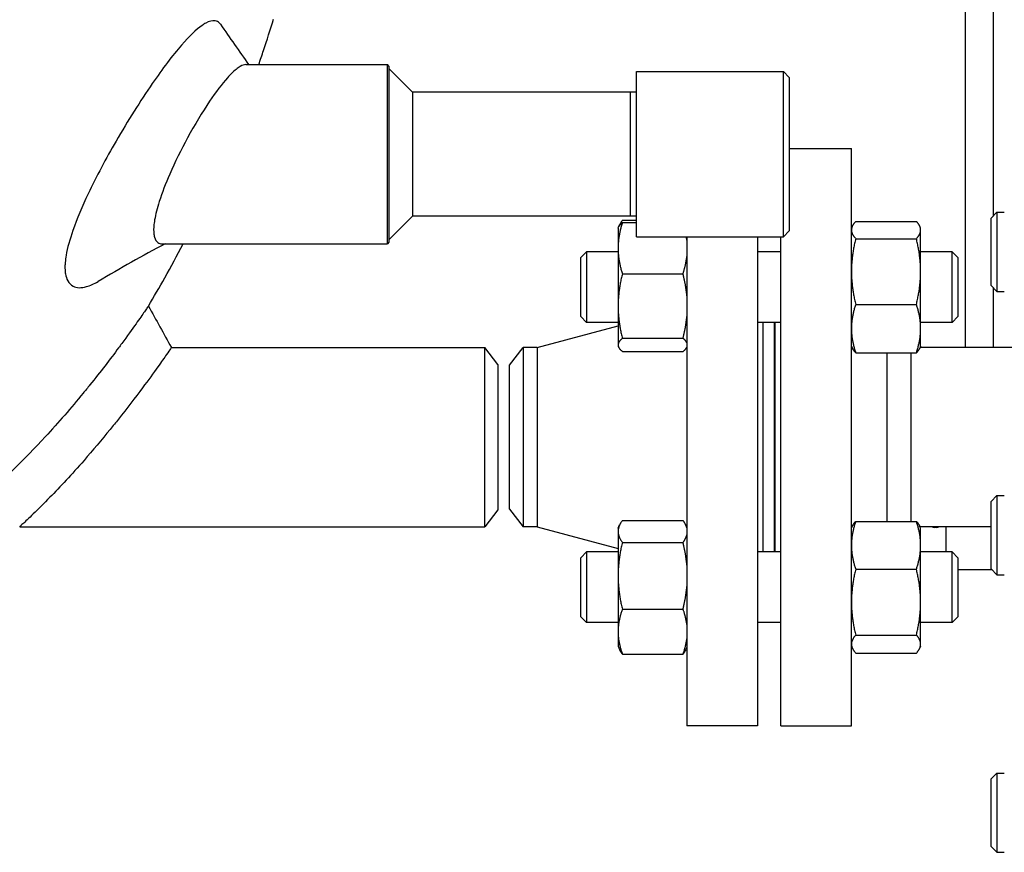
# Model space of a CAD drawing. Header units: inches. Extents: x 24 to 1128, y -94 to 748.
# Tile 368 of 546: x 702.16 to 712.6, y 137.66 to 146.49. Entities that reach past the tile are written whole.
import ezdxf

# ---------------------------------------------------------------- set-up
doc = ezdxf.new("R2010")
doc.units = ezdxf.units.IN
doc.header["$LTSCALE"] = 32
doc.header["$MEASUREMENT"] = 0
doc.layers.add('Visible (ANSI)', color=7, linetype='Continuous', lineweight=30)

msp = doc.modelspace()

# ---------------------------------------------------------------- linework, layer by layer
at = {"layer": 'Visible (ANSI)'}
for p, q in [((712.18029, 155.06055), (712.18029, 143.01288)), ((712.48029, 144.41112), (712.48029, 155.06055)), ((704.55468, 146.01287), (706.0559, 146.01287)), ((706.07152, 145.99725), (706.0559, 146.01287)), ((706.0559, 144.11287), (706.0559, 146.01287)), ((706.07152, 145.99725), (706.07152, 144.1285)), ((706.32152, 145.72037), (706.07152, 145.97037)), ((708.69652, 145.93787), (710.25402, 145.93787)), ((708.69652, 144.18787), (708.69652, 145.93787)), ((710.31652, 145.87537), (710.25402, 145.93787)), ((710.25402, 144.18787), (710.25402, 145.93787)), ((710.31652, 145.87537), (710.31652, 144.25037)), ((708.63402, 145.72037), (706.32152, 145.72037)), ((706.32152, 145.72037), (706.32152, 144.40537)), ((708.69652, 145.71874), (708.63402, 145.72037)), ((708.63402, 144.40537), (708.63402, 145.72037)), ((710.31652, 145.12287), (710.97529, 145.12287)), ((710.97529, 139.00287), (710.97529, 145.12287)), ((706.32152, 144.40537), (706.07152, 144.15537)), ((708.63402, 144.40537), (706.32152, 144.40537)), ((708.69652, 144.40701), (708.63402, 144.40537)), ((712.45529, 144.38613), (712.51779, 144.44863)), ((712.45529, 143.67113), (712.45529, 144.38613)), ((712.51779, 144.44863), (712.51779, 143.60863)), ((712.51779, 144.44863), (712.59629, 144.44863)), ((708.50129, 144.27886), (708.50694, 144.29098)), ((708.50694, 144.29098), (708.51773, 144.31412)), ((708.54638, 144.36183), (708.69652, 144.36183)), ((708.54638, 144.33702), (708.69652, 144.33702)), ((710.97529, 144.27886), (710.98513, 144.29997)), ((711.02038, 144.34992), (711.66421, 144.34992)), ((711.70929, 144.27886), (711.69945, 144.29997)), ((708.50129, 144.27886), (708.50129, 144.06548)), ((708.69652, 144.18787), (710.25402, 144.18787)), ((709.23029, 144.18787), (709.23029, 139.00287)), ((709.98029, 144.18787), (709.98029, 139.00287)), ((710.22529, 139.00287), (710.22529, 144.18787)), ((710.31652, 144.25037), (710.25402, 144.18787)), ((711.70929, 144.25845), (711.70929, 144.27886)), ((711.70929, 143.81896), (711.70929, 144.25845)), ((703.66573, 144.11287), (706.0559, 144.11287)), ((706.07152, 144.1285), (706.0559, 144.11287)), ((711.02038, 144.16698), (711.66421, 144.16698)), ((708.10529, 143.96636), (708.16779, 144.02886)), ((708.10529, 143.34136), (708.10529, 143.96636)), ((708.16779, 144.02886), (708.16779, 143.27886)), ((708.50129, 144.02886), (708.16779, 144.02886)), ((708.50129, 144.06548), (708.50129, 143.45236)), ((710.22529, 144.02886), (709.98029, 144.02886)), ((712.04279, 144.02886), (711.70929, 144.02886)), ((712.10529, 143.96636), (712.04279, 144.02886)), ((712.04279, 143.27886), (712.04279, 144.02886)), ((712.10529, 143.96636), (712.10529, 143.34136)), ((708.54638, 143.79394), (709.19021, 143.79394)), ((711.70929, 143.21437), (711.70929, 143.81896)), ((712.45529, 143.67113), (712.51779, 143.60863)), ((712.48029, 143.01288), (712.48029, 143.64613)), ((712.51779, 143.60863), (712.59629, 143.60863)), ((708.50129, 143.45236), (708.50129, 143.04075)), ((711.02038, 143.47093), (711.66421, 143.47093)), ((708.10529, 143.34136), (708.16779, 143.27886)), ((712.10529, 143.34136), (712.04279, 143.27886)), ((707.64251, 143.01287), (708.50129, 143.24274)), ((708.50129, 143.27886), (708.16779, 143.27886)), ((710.22529, 143.27886), (709.98029, 143.27886)), ((710.04029, 140.84688), (710.04029, 143.27886)), ((710.16029, 140.84688), (710.16029, 143.27886)), ((710.16529, 140.84688), (710.16529, 143.27886)), ((712.04279, 143.27886), (711.70929, 143.27886)), ((711.70929, 143.02886), (711.70929, 143.21437)), ((708.50129, 143.04075), (708.50129, 143.02886)), ((708.50129, 143.02886), (708.50694, 143.01675)), ((708.54638, 143.11079), (709.19021, 143.11079)), ((710.97529, 143.02886), (710.98513, 143.00776)), ((711.70929, 143.02886), (711.69945, 143.00776)), ((703.76514, 143.01287), (707.08717, 143.01287)), ((707.22529, 142.83287), (707.08717, 143.01287)), ((707.08717, 141.11287), (707.08717, 143.01287)), ((707.35029, 142.82537), (707.49417, 143.01287)), ((707.64251, 143.01287), (707.49417, 143.01287)), ((707.49417, 143.01287), (707.49417, 141.11287)), ((707.64251, 143.01287), (707.64251, 141.11287)), ((708.54638, 142.97071), (709.19021, 142.97071)), ((709.23029, 143.01814), (709.22964, 143.01675)), ((711.02038, 142.95781), (711.66421, 142.95781)), ((711.35529, 141.17), (711.35529, 142.95781)), ((711.60529, 142.95781), (711.60529, 141.80319)), ((713.20529, 143.01287), (711.70183, 143.01287)), ((707.22529, 142.83287), (707.22529, 141.29287)), ((707.35029, 141.30037), (707.35029, 142.82537)), ((711.60529, 141.80319), (711.60529, 141.17)), ((712.45529, 141.38093), (712.51779, 141.44343)), ((712.45529, 140.66593), (712.45529, 141.38093)), ((712.51779, 141.44343), (712.51779, 140.60343)), ((712.51779, 141.44343), (712.59629, 141.44343)), ((707.22529, 141.29287), (707.08717, 141.11287)), ((707.35029, 141.30037), (707.49417, 141.11287)), ((708.54638, 141.17985), (709.19021, 141.17985)), ((711.02038, 141.17), (711.66421, 141.17)), ((702.1564, 141.11287), (707.08717, 141.11287)), ((707.64251, 141.11287), (707.49417, 141.11287)), ((707.64251, 141.11287), (708.50129, 140.88301)), ((708.50129, 141.09688), (708.51773, 141.13214)), ((708.50129, 141.09688), (708.50129, 141.06351)), ((708.50129, 141.06351), (708.50129, 140.59319)), ((709.23029, 141.10761), (709.21885, 141.13214)), ((710.97529, 141.09688), (710.98602, 141.1199)), ((711.70929, 141.09688), (711.69856, 141.1199)), ((712.45529, 141.11287), (711.70183, 141.11287)), ((711.70929, 140.91626), (711.70929, 141.09688)), ((711.88029, 141.10676), (711.85329, 141.10676)), ((711.98029, 140.84688), (711.98029, 141.11287)), ((708.54638, 140.94717), (709.19021, 140.94717)), ((708.10529, 140.78438), (708.16779, 140.84688)), ((708.16779, 140.84688), (708.16779, 140.09688)), ((708.50129, 140.84688), (708.16779, 140.84688)), ((710.22529, 140.84688), (709.98029, 140.84688)), ((711.70929, 140.31346), (711.70929, 140.91626)), ((712.04279, 140.84688), (711.70929, 140.84688)), ((712.10529, 140.78438), (712.04279, 140.84688)), ((712.04279, 140.09688), (712.04279, 140.84688)), ((708.10529, 140.15938), (708.10529, 140.78438)), ((712.10529, 140.78438), (712.10529, 140.15938)), ((711.02038, 140.66251), (711.66421, 140.66251)), ((712.46575, 140.65546), (712.10529, 140.65546)), ((712.45529, 140.66593), (712.51779, 140.60343)), ((708.50129, 140.59319), (708.50129, 140.00157)), ((712.51779, 140.60343), (712.59629, 140.60343)), ((711.70929, 139.86908), (711.70929, 140.31346)), ((708.54638, 140.23921), (709.19021, 140.23921)), ((708.10529, 140.15938), (708.16779, 140.09688)), ((712.10529, 140.15938), (712.04279, 140.09688)), ((708.50129, 140.09688), (708.16779, 140.09688)), ((708.50129, 140.00157), (708.50129, 139.84688)), ((710.22529, 140.09688), (709.98029, 140.09688)), ((712.04279, 140.09688), (711.70929, 140.09688)), ((711.02038, 139.9644), (711.66421, 139.9644)), ((708.50129, 139.84688), (708.51773, 139.81163)), ((709.23029, 139.83616), (709.21885, 139.81163)), ((710.97529, 139.84688), (710.98602, 139.82387)), ((711.70929, 139.84688), (711.69856, 139.82387)), ((711.70929, 139.84688), (711.70929, 139.86908)), ((708.54638, 139.76392), (709.19021, 139.76392)), ((711.02038, 139.77377), (711.66421, 139.77377)), ((709.98029, 139.00287), (709.23029, 139.00287)), ((710.22529, 139.00287), (710.97529, 139.00287)), ((712.45529, 138.43936), (712.51779, 138.50186)), ((712.45529, 137.72436), (712.45529, 138.43936)), ((712.51779, 138.50186), (712.51779, 137.66186)), ((712.51779, 138.50186), (712.59629, 138.50186)), ((712.45529, 137.72436), (712.51779, 137.66186)), ((712.51779, 137.66186), (712.59629, 137.66186))]:
    msp.add_line(p, q, dxfattribs=at)
for centre, start_param, end_param in [((711.85329, 141.13099), 0.84455714, 1.57079633), ((711.88029, 141.13099), 1.57079633, 2.29703552)]:
    msp.add_ellipse(centre, major_axis=(-0.0315, 0), ratio=0.76910298, start_param=start_param, end_param=end_param, dxfattribs=at)
for points, knots in [([(704.25527, 146.468), (704.24673, 146.47283), (704.23742, 146.47595), (704.22737, 146.47738), (704.19968, 146.48132), (704.16668, 146.47241), (704.12913, 146.4519)], [24.16231234, 24.16231234, 24.16231234, 24.16231234, 24.47569364, 24.47569364, 24.47569364, 25.33904567, 25.33904567, 25.33904567, 25.33904567]), ([(704.69111, 146.01287), (704.70821, 146.06255), (704.72513, 146.11246), (704.77857, 146.27254), (704.81437, 146.38355), (704.84926, 146.49558)], [7.2509366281, 7.2509366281, 7.2509366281, 7.2509366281, 7.265335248, 7.265335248, 7.2969242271, 7.2969242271, 7.2969242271, 7.2969242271]), ([(704.12913, 146.4519), (704.11688, 146.44521), (704.10415, 146.43729), (704.02699, 146.38397), (703.95316, 146.31242), (703.77612, 146.10917), (703.67094, 145.96959), (703.43513, 145.62701), (703.30353, 145.41796), (703.07178, 145.01668), (702.96968, 144.82636), (702.81857, 144.50752), (702.76296, 144.37679), (702.68702, 144.15891), (702.66228, 144.06961), (702.64405, 143.96395), (702.64074, 143.93874), (702.63748, 143.90003), (702.63674, 143.88572), (702.63629, 143.85939), (702.6365, 143.84728), (702.63798, 143.8206), (702.63953, 143.80639), (702.64655, 143.76504), (702.65441, 143.74105), (702.67943, 143.69462), (702.69867, 143.67548), (702.76025, 143.64357), (702.80908, 143.6427), (702.90303, 143.66904), (702.94456, 143.68766), (702.9882, 143.71329)], [0.86335203, 0.86335203, 0.86335203, 0.86335203, 1.14491927, 1.14491927, 2.51064076, 2.51064076, 4.14557022, 4.14557022, 6.05940486, 6.05940486, 7.6794995, 7.6794995, 8.85307641, 8.85307641, 9.78494384, 9.78494384, 10.09656497, 10.09656497, 10.29056056, 10.29056056, 10.46838299, 10.46838299, 10.69928088, 10.69928088, 11.18444846, 11.18444846, 11.82805016, 11.82805016, 12.87879798, 12.87879798, 13.60570538, 13.60570538, 13.60570538, 13.60570538]), ([(704.45015, 145.96206), (704.42213, 145.93937), (704.39172, 145.90959), (704.30042, 145.80798), (704.23582, 145.72245), (704.09176, 145.50843), (704.01189, 145.37577), (703.86789, 145.11023), (703.80316, 144.9793), (703.70351, 144.75012), (703.66554, 144.65182), (703.61416, 144.49027), (703.59742, 144.42515), (703.58332, 144.3436), (703.58038, 144.32126), (703.57744, 144.28626), (703.5768, 144.27283), (703.57663, 144.24778), (703.57708, 144.23615), (703.57938, 144.21021), (703.58171, 144.19662), (703.59264, 144.1565), (703.60538, 144.13679), (703.63487, 144.11691), (703.64939, 144.11287), (703.66573, 144.11287)], [1.0627492, 1.0627492, 1.0627492, 1.0627492, 1.64036993, 1.64036993, 2.7000375, 2.7000375, 3.93144941, 3.93144941, 5.02521492, 5.02521492, 5.87605571, 5.87605571, 6.5285786, 6.5285786, 6.79569866, 6.79569866, 6.97668958, 6.97668958, 7.15283969, 7.15283969, 7.39635371, 7.39635371, 7.95996463, 7.95996463, 8.36568138, 8.36568138, 8.36568138, 8.36568138]), ([(704.55468, 146.01288), (704.53695, 146.01288), (704.51637, 146.0059), (704.47972, 145.98451), (704.46528, 145.97432), (704.45015, 145.96206)], [16.48877564, 16.48877564, 16.48877564, 16.48877564, 17.014598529, 17.014598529, 17.326531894, 17.326531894, 17.326531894, 17.326531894]), ([(703.52103, 143.45254), (703.57999, 143.55066), (703.63792, 143.65064), (703.76066, 143.87019), (703.82511, 143.99037), (703.88816, 144.11287)], [6.9772203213, 6.9772203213, 6.9772203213, 6.9772203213, 7.0128876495, 7.0128876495, 7.0541574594, 7.0541574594, 7.0541574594, 7.0541574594]), ([(703.52103, 143.45254), (703.52103, 143.45254), (703.52096, 143.45244), (703.52043, 143.45166), (703.51948, 143.45028), (703.51542, 143.44439), (703.5113, 143.43841), (703.49886, 143.42038), (703.48991, 143.40743), (703.45689, 143.3599), (703.42689, 143.31695), (703.34744, 143.20501), (703.29639, 143.13401), (703.23843, 143.05536)], [25.28781271, 25.28781271, 25.28781271, 25.28781271, 25.36222984, 25.36222984, 25.57270578, 25.57270578, 25.92767405, 25.92767405, 26.35145729, 26.35145729, 27.19354897, 27.19354897, 28.15853636, 28.15853636, 28.15853636, 28.15853636]), ([(703.23843, 143.05536), (703.22743, 143.04044), (703.21619, 143.02524), (703.20471, 143.0098), (703.11532, 142.88953), (703.01261, 142.75553), (702.87728, 142.58748), (702.85314, 142.55779), (702.82866, 142.52798)], [28.15853636, 28.15853636, 28.15853636, 28.15853636, 28.34163803, 28.34163803, 28.34163803, 29.76699268, 29.76699268, 30.07064608, 30.07064608, 30.07064608, 30.07064608]), ([(703.76514, 143.01287), (703.76514, 143.01287), (703.76514, 143.01287), (703.76508, 143.01278), (703.76453, 143.012), (703.76202, 143.00837), (703.75952, 143.00477), (703.74742, 142.98733), (703.73291, 142.96644), (703.68927, 142.90417), (703.65824, 142.86016), (703.57474, 142.74357), (703.5195, 142.66754), (703.4586, 142.58578)], [15.57288469, 15.57288469, 15.57288469, 15.57288469, 15.58267383, 15.58267383, 15.74583363, 15.74583363, 15.98165305, 15.98165305, 16.56102011, 16.56102011, 17.25470942, 17.25470942, 18.13336617, 18.13336617, 18.13336617, 18.13336617]), ([(702.82866, 142.52798), (702.70285, 142.3749), (702.56789, 142.21875), (702.2085, 141.82985), (701.97542, 141.60291), (701.50124, 141.19755), (701.27578, 141.03529), (701.01116, 140.86473), (700.92828, 140.81503), (700.79981, 140.74203), (700.74813, 140.71439), (700.69503, 140.68666), (700.68152, 140.67976), (700.67226, 140.67503), (700.67071, 140.67424), (700.66919, 140.67347), (700.66884, 140.67329), (700.66869, 140.67322), (700.66867, 140.67321), (700.66867, 140.67321)], [1.72900805, 1.72900805, 1.72900805, 1.72900805, 3.28877926, 3.28877926, 5.72878536, 5.72878536, 8.26886017, 8.26886017, 9.4658451, 9.4658451, 10.45038863, 10.45038863, 10.97715866, 10.97715866, 11.13610264, 11.13610264, 11.23205414, 11.23205414, 11.2579288, 11.2579288, 11.2579288, 11.2579288]), ([(703.4586, 142.58578), (703.38085, 142.48139), (703.29416, 142.36812), (703.17457, 142.2176), (703.14551, 142.18144), (703.11614, 142.14528)], [18.13336617, 18.13336617, 18.13336617, 18.13336617, 19.25536711, 19.25536711, 19.60797911, 19.60797911, 19.60797911, 19.60797911]), ([(703.11614, 142.14528), (703.02551, 142.03388), (702.93172, 141.92254), (702.70912, 141.66873), (702.58438, 141.53504), (702.41242, 141.35889), (702.35134, 141.2984), (702.25343, 141.20359), (702.21462, 141.16706), (702.17683, 141.13177), (702.16775, 141.12337), (702.15999, 141.11619), (702.15834, 141.11466), (702.15673, 141.11318), (702.1564, 141.11287), (702.1564, 141.11287)], [1.47461293, 1.47461293, 1.47461293, 1.47461293, 2.56156061, 2.56156061, 4.07193041, 4.07193041, 4.97837841, 4.97837841, 5.78855717, 5.78855717, 6.17561623, 6.17561623, 6.34088397, 6.34088397, 6.45343416, 6.45343416, 6.45343416, 6.45343416])]:
    msp.add_open_spline(points, degree=3, knots=knots, dxfattribs=at)
for points in [[(704.28472, 146.44031), (704.27625, 146.45249), (704.26642, 146.4617), (704.25527, 146.468)], [(704.28472, 146.44031), (704.38431, 146.29708), (704.4841, 146.15462), (704.58392, 146.01287)], [(703.69932, 144.11287), (703.45834, 143.98818), (703.22175, 143.85042), (702.98822, 143.71328)], [(703.52103, 143.45254), (703.60239, 143.30598), (703.68378, 143.15944), (703.76514, 143.01287)]]:
    msp.add_open_spline(points, degree=3, dxfattribs=at)
for points, weights in [([(708.54638, 144.33702), (708.50129, 144.1915), (708.50129, 144.06548)], [1, 1.0379548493, 1]), ([(708.50694, 144.29098), (708.51701, 144.31257), (708.54638, 144.33702)], [1.0174265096, 1.0244025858, 1]), ([(708.54638, 144.36183), (708.52261, 144.32896), (708.51157, 144.29948)], [1, 1.01965956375, 1.01895290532]), ([(711.02038, 144.34992), (710.97529, 144.3009), (710.97529, 144.25845)], [1, 1.0379548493, 1]), ([(711.70929, 144.25845), (711.70929, 144.3009), (711.66421, 144.34992)], [1, 1.0379548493, 1]), ([(709.23029, 144.15297), (709.22833, 144.17029), (709.22558, 144.18787)], [1.01693131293, 1.0185833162, 1.0189015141]), ([(710.97529, 144.25845), (710.97529, 144.216), (711.02038, 144.16698)], [1, 1.0379548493, 1]), ([(711.66421, 144.16698), (711.70929, 144.216), (711.70929, 144.25845)], [1, 1.0379548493, 1]), ([(711.02038, 144.16698), (710.97529, 143.98048), (710.97529, 143.81896)], [1, 1.0379548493, 1]), ([(711.70929, 143.81896), (711.70929, 143.98048), (711.66421, 144.16698)], [1, 1.0379548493, 1]), ([(708.50129, 144.06548), (708.50129, 143.93946), (708.54638, 143.79394)], [1, 1.0379548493, 1]), ([(709.19021, 143.79394), (709.22052, 143.89179), (709.23029, 143.97799)], [1, 1.02520879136, 1.01693131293]), ([(708.54638, 143.79394), (708.50129, 143.61089), (708.50129, 143.45236)], [1, 1.0379548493, 1]), ([(709.23029, 143.56242), (709.22052, 143.67085), (709.19021, 143.79394)], [1.01693131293, 1.02520879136, 1]), ([(710.97529, 143.81896), (710.97529, 143.65743), (711.02038, 143.47093)], [1, 1.0379548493, 1]), ([(711.66421, 143.47093), (711.70929, 143.65743), (711.70929, 143.81896)], [1, 1.0379548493, 1]), ([(708.50129, 143.45236), (708.50129, 143.29384), (708.54638, 143.11079)], [1, 1.0379548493, 1]), ([(711.02038, 143.47093), (710.97529, 143.33344), (710.97529, 143.21437)], [1, 1.0379548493, 1]), ([(711.70929, 143.21437), (711.70929, 143.33344), (711.66421, 143.47093)], [1, 1.0379548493, 1]), ([(709.19021, 143.11079), (709.22052, 143.23388), (709.23029, 143.3423)], [1, 1.02520879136, 1.01693131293]), ([(710.97529, 143.21437), (710.97529, 143.0953), (711.02038, 142.95781)], [1, 1.0379548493, 1]), ([(711.66421, 142.95781), (711.70929, 143.0953), (711.70929, 143.21437)], [1, 1.0379548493, 1]), ([(708.54638, 143.11079), (708.50129, 143.07325), (708.50129, 143.04075)], [1, 1.0379548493, 1]), ([(708.50129, 143.04075), (708.50129, 143.00825), (708.54638, 142.97071)], [1, 1.0379548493, 1]), ([(709.23029, 143.06332), (709.22052, 143.08555), (709.19021, 143.11079)], [1.01693131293, 1.02520879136, 1]), ([(709.19021, 142.97071), (709.22052, 142.99595), (709.23029, 143.01818)], [1, 1.02520879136, 1.01693131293]), ([(711.02038, 142.95781), (710.99613, 142.98417), (710.98513, 143.00776)], [1, 1.02005640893, 1.0189160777]), ([(711.69945, 143.00776), (711.68845, 142.98417), (711.66421, 142.95781)], [1.0189160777, 1.02005640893, 1]), ([(708.54638, 141.17985), (708.50129, 141.1175), (708.50129, 141.06351)], [1, 1.0379548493, 1]), ([(709.23029, 141.101), (709.22052, 141.13793), (709.19021, 141.17985)], [1.01693131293, 1.02520879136, 1]), ([(711.02038, 141.17), (710.97529, 141.03402), (710.97529, 140.91626)], [1, 1.0379548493, 1]), ([(710.98602, 141.1199), (710.99708, 141.1436), (711.02038, 141.17)], [1.0189731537, 1.01926212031, 1]), ([(711.66421, 141.17), (711.68751, 141.1436), (711.69856, 141.1199)], [1, 1.01926212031, 1.0189731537]), ([(711.70929, 140.91626), (711.70929, 141.03402), (711.66421, 141.17)], [1, 1.0379548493, 1]), ([(708.50129, 141.06351), (708.50129, 141.00952), (708.54638, 140.94717)], [1, 1.0379548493, 1]), ([(708.54638, 140.94717), (708.50129, 140.75748), (708.50129, 140.59319)], [1, 1.0379548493, 1]), ([(709.19021, 140.94717), (709.22052, 140.9891), (709.23029, 141.02603)], [1, 1.02520879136, 1.01693131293]), ([(709.23029, 140.70725), (709.22052, 140.81961), (709.19021, 140.94717)], [1.01693131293, 1.02520879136, 1]), ([(710.97529, 140.91626), (710.97529, 140.79849), (711.02038, 140.66251)], [1, 1.0379548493, 1]), ([(711.66421, 140.66251), (711.70929, 140.79849), (711.70929, 140.91626)], [1, 1.0379548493, 1]), ([(711.02038, 140.66251), (710.97529, 140.47545), (710.97529, 140.31346)], [1, 1.0379548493, 1]), ([(711.70929, 140.31346), (711.70929, 140.47545), (711.66421, 140.66251)], [1, 1.0379548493, 1]), ([(708.50129, 140.59319), (708.50129, 140.42891), (708.54638, 140.23921)], [1, 1.0379548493, 1]), ([(709.19021, 140.23921), (709.22052, 140.36677), (709.23029, 140.47914)], [1, 1.02520879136, 1.01693131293]), ([(710.97529, 140.31346), (710.97529, 140.15146), (711.02038, 139.9644)], [1, 1.0379548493, 1]), ([(711.66421, 139.9644), (711.70929, 140.15146), (711.70929, 140.31346)], [1, 1.0379548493, 1]), ([(708.54638, 140.23921), (708.50129, 140.11186), (708.50129, 140.00157)], [1, 1.0379548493, 1]), ([(709.23029, 140.07814), (709.22052, 140.15357), (709.19021, 140.23921)], [1.01693131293, 1.02520879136, 1]), ([(708.50129, 140.00157), (708.50129, 139.89127), (708.54638, 139.76392)], [1, 1.0379548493, 1]), ([(709.19021, 139.76392), (709.22052, 139.84956), (709.23029, 139.92499)], [1, 1.02520879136, 1.01693131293]), ([(711.02038, 139.9644), (710.97529, 139.91332), (710.97529, 139.86908)], [1, 1.0379548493, 1]), ([(711.70929, 139.86908), (711.70929, 139.91332), (711.66421, 139.9644)], [1, 1.0379548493, 1]), ([(708.54638, 139.76392), (708.52836, 139.78884), (708.51773, 139.81163)], [1, 1.01482964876, 1.01807087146]), ([(709.21885, 139.81163), (709.20822, 139.78884), (709.19021, 139.76392)], [1.01807087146, 1.01482964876, 1]), ([(710.97529, 139.86908), (710.97529, 139.82485), (711.02038, 139.77377)], [1, 1.0379548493, 1]), ([(711.66421, 139.77377), (711.70929, 139.82485), (711.70929, 139.86908)], [1, 1.0379548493, 1])]:
    msp.add_rational_spline(points, weights, degree=2, dxfattribs=at)

doc.saveas('drawing.dxf')
